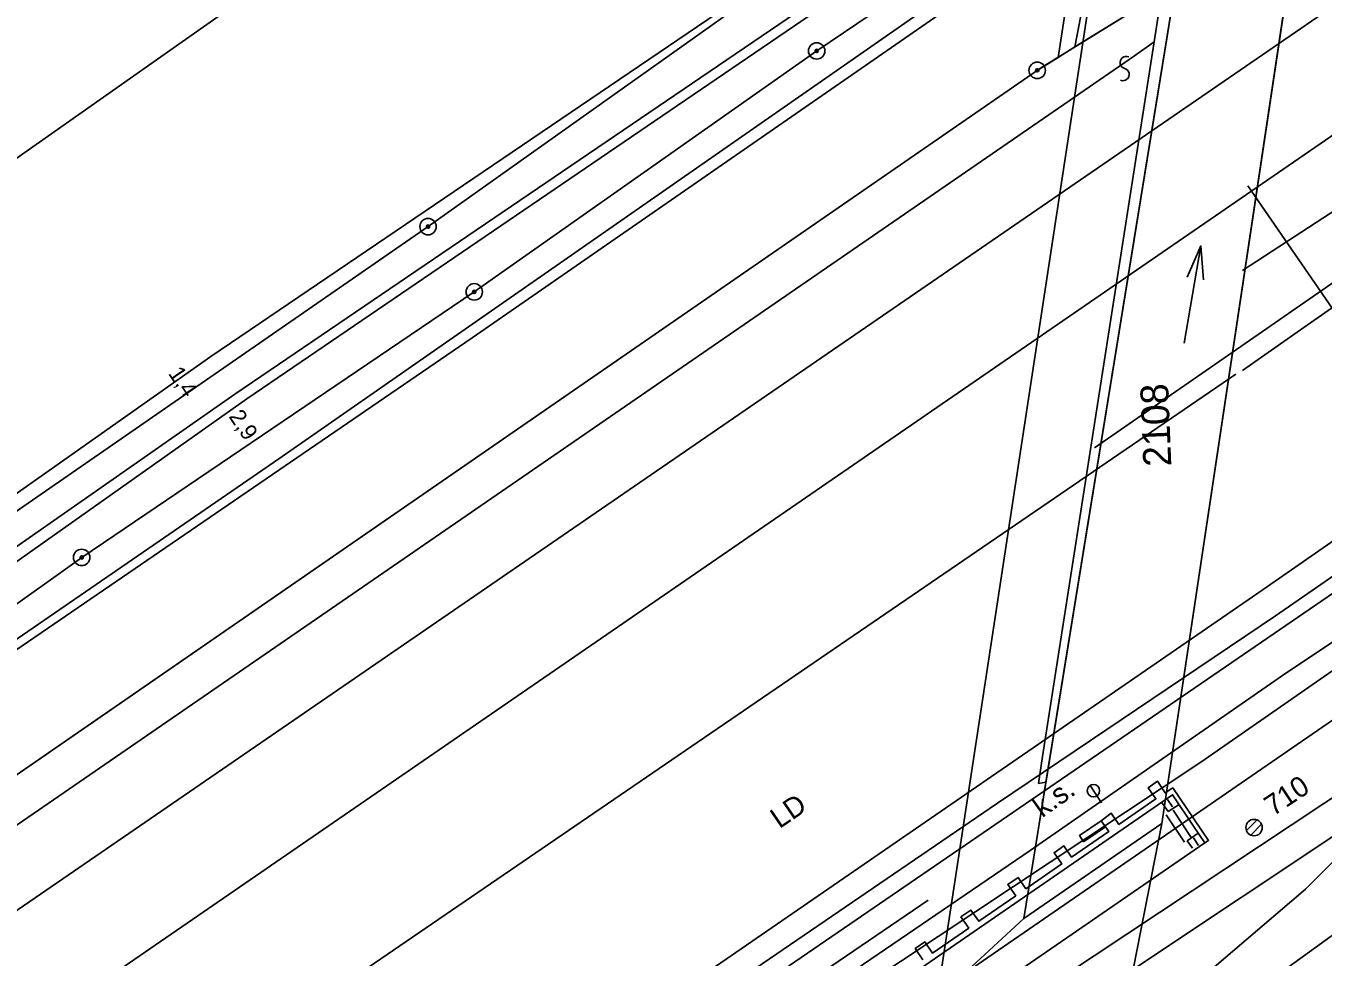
# Model space of a CAD drawing. Extents: x -469926 to -462499, y -1098642 to -1092733.
# Drawn here: x -463543.4 to -463464.5, y -1094069.9 to -1094013.2 of the extents above; entities that cross this region are included whole.
import ezdxf

# ---------------------------------------------------------------- set-up
doc = ezdxf.new("R2010")
doc.units = 0
for name, color, linetype in [('Vrstva 1', 7, 'Continuous'), ('Vrstva 10', 7, 'Continuous'), ('Vrstva 11', 7, 'Continuous'), ('Vrstva 13', 7, 'Continuous'), ('Vrstva 16', 7, 'Continuous'), ('Vrstva 24', 7, 'Continuous'), ('Vrstva 34', 7, 'Continuous'), ('Vrstva 4', 7, 'Continuous'), ('Vrstva 40', 7, 'Continuous'), ('Vrstva 42', 7, 'Continuous'), ('Vrstva 50', 7, 'Continuous'), ('Vrstva 51', 7, 'Continuous'), ('Vrstva 52', 7, 'Continuous'), ('Vrstva 55', 7, 'Continuous'), ('Vrstva 6', 7, 'Continuous'), ('Vrstva 62', 7, 'Continuous'), ('Vrstva 7', 7, 'Continuous'), ('Vrstva 8', 7, 'Continuous'), ('Vrstva 9', 7, 'Continuous')]:
    doc.layers.add(name, color=color, linetype=linetype)

msp = doc.modelspace()

# ---------------------------------------------------------------- linework, layer by layer
at = {"layer": 'Vrstva 1'}
for p, q in [((-463477.69, -1093996.17), (-463518.93, -1094025.45)), ((-463474.267, -1094061.76), (-463465.142, -1094000.906)), ((-463487.953, -1094072.413), (-463477.31, -1094002.59)), ((-463495.28, -1094014.76), (-463478.83, -1094003.62)), ((-463474.28, -1094011.24), (-463479.57, -1094014.52)), ((-463479.57, -1094014.52), (-463480.59, -1094015.15)), ((-463516.12, -1094029.42), (-463495.28, -1094014.76)), ((-463480.59, -1094015.15), (-463481.86, -1094015.94)), ((-463481.86, -1094015.94), (-463572.37, -1094078.4)), ((-463518.93, -1094025.45), (-463626.01, -1094099.43)), ((-463540.01, -1094045.58), (-463516.12, -1094029.42)), ((-463561.17, -1094060.67), (-463540.01, -1094045.58)), ((-463482.68, -1094067.56), (-463474.267, -1094061.76)), ((-463474.267, -1094061.76), (-463479.729, -1094089.578))]:
    msp.add_line(p, q, dxfattribs=at)
for points in [[(-463618.867, -1094162.15), (-463618.413, -1094161.837), (-463606.448, -1094153.645), (-463583.817, -1094138.071), (-463533.554, -1094103.458), (-463518.529, -1094093.12), (-463504.769, -1094083.651), (-463498.477, -1094079.303), (-463484.216, -1094069.485), (-463450.92, -1094046.557), (-463414.62, -1094021.523), (-463399.279, -1094010.955), (-463382.613, -1093999.478)], [(-463570.01, -1094084.927), (-463457.79, -1094007.867)], [(-463566.486, -1094090.449), (-463454.442, -1094013.393)], [(-463469.368, -1094034.199), (-463466.448, -1094032.158), (-463441.816, -1094014.941)], [(-463561.275, -1094096.98), (-463469.765, -1094034.425)]]:
    msp.add_lwpolyline(points, dxfattribs=at)
at = {"layer": 'Vrstva 10'}
msp.add_lwpolyline([(-463481.85, -1094015.938), (-463481.65, -1094015.8), (-463474.42, -1094011.322), (-463473.45, -1094010.73), (-463482.68, -1094067.56), (-463474.267, -1094061.76), (-463466.551, -1094010.305), (-463455.002, -1094001.92)], dxfattribs=at)
at = {"layer": 'Vrstva 11'}
for p, q in [((-463469.123, -1094062.201), (-463468.477, -1094061.555)), ((-463468.863, -1094062.471), (-463468.208, -1094061.816))]:
    msp.add_line(p, q, dxfattribs=at)
msp.add_lwpolyline([(-463849.53, -1094268.63), (-463849.53, -1094268.63), (-463798.15, -1094233.55), (-463760.47, -1094207.56), (-463755.23, -1094204.09), (-463750, -1094200), (-463750, -1094200), (-463750, -1094200), (-463750, -1094200), (-463750, -1094200), (-463750, -1094200), (-463593.64, -1094092.87), (-463572.37, -1094078.4), (-463481.86, -1094015.94)], dxfattribs=at)
msp.add_circle((-463468.662, -1094062.017), 0.5, dxfattribs=at)
at = {"layer": 'Vrstva 13'}
for p, q in [((-463473.45, -1094010.73), (-463481.33, -1094059.25)), ((-463481.33, -1094059.25), (-463481.93, -1094062.95)), ((-463481.93, -1094062.95), (-463482.68, -1094067.56)), ((-463482.68, -1094067.56), (-463489.59, -1094073.92))]:
    msp.add_line(p, q, dxfattribs=at)
for points in [[(-463534.93, -1094095.384), (-463534.611, -1094095.168), (-463520.25, -1094085.367), (-463504.028, -1094074.018), (-463484.277, -1094060.526), (-463467.357, -1094049.139), (-463452.91, -1094039.145), (-463436.887, -1094027.985), (-463422.445, -1094016.802), (-463405.415, -1094005.182), (-463397.258, -1093999.67), (-463389.972, -1093994.855)], [(-463532.999, -1094098.126), (-463519.462, -1094089.107), (-463502.952, -1094077.503), (-463482.292, -1094063.418), (-463466.668, -1094052.583), (-463450.822, -1094042.032), (-463434.829, -1094030.582), (-463420.826, -1094019.894), (-463403.622, -1094008.036), (-463388.957, -1093998.251)], [(-463471.864, -1094073.645), (-463469.837, -1094072.869), (-463463.961, -1094068.617), (-463451.19, -1094055.67), (-463440.373, -1094048.624)], [(-463471.778, -1094071.095), (-463465.535, -1094065.763), (-463459.313, -1094059.517), (-463453.644, -1094051.279)]]:
    msp.add_lwpolyline(points, dxfattribs=at)
at = {"layer": 'Vrstva 16'}
msp.add_line((-463478.644, -1094059.459), (-463477.955, -1094060.503), dxfattribs=at)
msp.add_circle((-463478.437, -1094059.772), 0.375, dxfattribs=at)
at = {"layer": 'Vrstva 24'}
for centre, radius in [((-463495.28, -1094014.76), 0.5), ((-463495.28, -1094014.76), 0.1), ((-463481.86, -1094015.94), 0.5), ((-463481.86, -1094015.94), 0.1), ((-463518.93, -1094025.45), 0.5), ((-463518.93, -1094025.45), 0.1), ((-463516.12, -1094029.42), 0.5), ((-463516.12, -1094029.42), 0.1), ((-463540.01, -1094045.58), 0.5), ((-463540.01, -1094045.58), 0.1)]:
    msp.add_circle(centre, radius, dxfattribs=at)
at = {"layer": 'Vrstva 34'}
msp.add_line((-463472.913, -1094032.543), (-463471.899, -1094026.629), dxfattribs=at)
msp.add_lwpolyline([(-463472.73, -1094028.516), (-463471.899, -1094026.629), (-463471.744, -1094028.685)], dxfattribs=at)
at = {"layer": 'Vrstva 4'}
for p, q in [((-463477.31, -1094002.59), (-463479.57, -1094014.52)), ((-463480.59, -1094015.15), (-463478.83, -1094003.62)), ((-463474.28, -1094011.24), (-463474.74, -1094014.21)), ((-463474.74, -1094014.21), (-463481.53, -1094057.69)), ((-463475.93, -1094015.05), (-463474.74, -1094014.21)), ((-463480.23, -1094018.01), (-463475.93, -1094015.05)), ((-463571.15, -1094080.58), (-463480.23, -1094018.01)), ((-463481.53, -1094057.69), (-463481.79, -1094059.34)), ((-463481.79, -1094059.34), (-463481.33, -1094059.25))]:
    msp.add_line(p, q, dxfattribs=at)
at = {"layer": 'Vrstva 40'}
for p, q in [((-463449.319, -1094018.773), (-463478.373, -1094038.919)), ((-463516.864, -1094084.043), (-463440.323, -1094031.631)), ((-463533.397, -1094096.941), (-463488.493, -1094066.436))]:
    msp.add_line(p, q, dxfattribs=at)
at = {"layer": 'Vrstva 42'}
for p, q in [((-463472.894, -1094062.907), (-463474.003, -1094061.241)), ((-463472.481, -1094062.626), (-463473.59, -1094060.96))]:
    msp.add_line(p, q, dxfattribs=at)
at = {"layer": 'Vrstva 51'}
for p, q in [((-463469.374, -1094028.117), (-463405.728, -1093986.628)), ((-463453.127, -1094044.979), (-463471.894, -1094058.043)), ((-463471.894, -1094058.043), (-463495.733, -1094073.835))]:
    msp.add_line(p, q, dxfattribs=at)
for centre, radius, start, end in [((-463476.439, -1094015.47), 0.377, 67.23432, 254.89753), ((-463476.64, -1094016.196), 0.376, 247.91036, 74.22149)]:
    msp.add_arc(centre, radius, start, end, dxfattribs=at)
at = {"layer": 'Vrstva 52'}
msp.add_line((-463641.905, -1094090.227), (-463504.244, -1093993.321), dxfattribs=at)
at = {"layer": 'Vrstva 55'}
for points in [[(-463469.847, -1093959.752), (-463470.62, -1093965.888), (-463472.655, -1093981.256), (-463473.275, -1093984.847), (-463472.518, -1093986.689), (-463472.596, -1093988.737), (-463472.718, -1093990.462), (-463474.479, -1093992.833), (-463476.625, -1093994.953), (-463483.559, -1094000.394), (-463532.151, -1094033.354), (-463574.634, -1094063.296)], [(-463573.299, -1094065.406), (-463530.68, -1094035.655), (-463481.824, -1094002.42), (-463473.736, -1093996.632), (-463470.775, -1093994.003), (-463468.039, -1093990.818), (-463467.752, -1093989.78), (-463468.811, -1093988.273), (-463469.337, -1093985.827), (-463469.57, -1093983.026), (-463468.703, -1093975.542), (-463467.169, -1093964.965), (-463466.529, -1093960.494)], [(-463570.659, -1094069.431), (-463516.244, -1094032.22), (-463457.815, -1093991.75), (-463461.64, -1093986.491)], [(-463464.781, -1093994.541), (-463466.923, -1093992.095), (-463469.007, -1093993.408), (-463470.336, -1093994.448), (-463473.448, -1093997.101), (-463481.231, -1094002.717), (-463529.958, -1094035.929), (-463572.443, -1094065.949)], [(-463570.929, -1094069.082), (-463528.012, -1094039.588), (-463479.515, -1094005.811), (-463466.376, -1093996.427), (-463465.195, -1093995.904)], [(-463534.93, -1094095.384), (-463534.611, -1094095.168), (-463520.25, -1094085.367), (-463504.028, -1094074.018), (-463484.277, -1094060.526), (-463467.357, -1094049.139), (-463452.91, -1094039.145), (-463436.887, -1094027.985), (-463422.445, -1094016.802), (-463405.415, -1094005.182), (-463400, -1094001.964)]]:
    msp.add_lwpolyline(points, dxfattribs=at)
at = {"layer": 'Vrstva 6'}
for points in [[(-463423.506, -1094126.946), (-463424.704, -1094087.279), (-463469.047, -1094022.971)], [(-463565.21, -1094105.804), (-463561.276, -1094111.522), (-463545.719, -1094100.862), (-463535.511, -1094093.866), (-463519.801, -1094083.098), (-463468.114, -1094047.526), (-463446.72, -1094032.681), (-463449.572, -1094028.57)]]:
    msp.add_lwpolyline(points, dxfattribs=at)
at = {"layer": 'Vrstva 62'}
for p, q in [((-463473.9, -1094061.046), (-463474.29, -1094060.48)), ((-463473.62, -1094060.754), (-463473.933, -1094060.299)), ((-463473.217, -1094060.613), (-463473.9, -1094061.046)), ((-463472.728, -1094062.816), (-463472.06, -1094062.356)), ((-463472.415, -1094063.271), (-463472.728, -1094062.816)), ((-463472.038, -1094063.098), (-463472.351, -1094062.643))]:
    msp.add_line(p, q, dxfattribs=at)
for points in [[(-463578.425, -1094136.983), (-463560.929, -1094124.897), (-463542.549, -1094112.204), (-463519.099, -1094096.151), (-463499.013, -1094082.313), (-463498.321, -1094083.32), (-463480.533, -1094071.44), (-463480.377, -1094071.149), (-463460.44, -1094057.914), (-463459.313, -1094059.517)], [(-463557.151, -1094125.891), (-463540.611, -1094114.492), (-463519.287, -1094099.883), (-463506.392, -1094090.996), (-463505.94, -1094091.535), (-463502.669, -1094089.336), (-463503.111, -1094088.738), (-463497.322, -1094084.717), (-463490.002, -1094079.848), (-463479.538, -1094072.986), (-463459.313, -1094059.517), (-463465.535, -1094065.763), (-463471.778, -1094071.095), (-463473.182, -1094071.294), (-463471.864, -1094073.645), (-463474.694, -1094075.377), (-463476.22, -1094073.182), (-463476.568, -1094072.526), (-463475.861, -1094070.572)], [(-463488.814, -1094070.058), (-463489.285, -1094069.376), (-463488.701, -1094068.972), (-463488.229, -1094069.655), (-463486.028, -1094068.136), (-463486.499, -1094067.454), (-463485.89, -1094067.033), (-463485.419, -1094067.715), (-463483.168, -1094066.163), (-463483.639, -1094065.48), (-463483.022, -1094065.054), (-463482.551, -1094065.737), (-463480.366, -1094064.229), (-463480.837, -1094063.545), (-463480.236, -1094063.131), (-463479.765, -1094063.815), (-463477.497, -1094062.25), (-463477.967, -1094061.604), (-463477.359, -1094061.147), (-463476.888, -1094061.83), (-463474.636, -1094060.276), (-463475.107, -1094059.593), (-463474.531, -1094059.195), (-463474.08, -1094059.904), (-463473.607, -1094059.603), (-463471.426, -1094062.794), (-463471.652, -1094062.949), (-463472.348, -1094061.923), (-463473.617, -1094060.016), (-463499.785, -1094078.053)], [(-463497.818, -1094080.955), (-463471.652, -1094062.949)]]:
    msp.add_lwpolyline(points, dxfattribs=at)
at = {"layer": 'Vrstva 8'}
msp.add_lwpolyline([(-463479.036, -1094062.876), (-463479.289, -1094062.504), (-463477.967, -1094061.604), (-463477.714, -1094061.976), (-463479.036, -1094062.876)], dxfattribs=at)

# ---------------------------------------------------------------- texts
at = {"layer": 'Vrstva 11'}
msp.add_text('710', height=1.25, rotation=33.56915, dxfattribs=at).set_placement((-463467.504, -1094061.353))
at = {"layer": 'Vrstva 50'}
msp.add_text('2108', height=1.7, rotation=92.29, dxfattribs=at).set_placement((-463473.696, -1094040.02))
at = {"layer": 'Vrstva 55'}
for s, rotation, p in [('1,4', 303.95563, (-463534.774, -1094034.382)), ('2,9', 303.95314, (-463531.091, -1094037.005))]:
    msp.add_text(s, height=1, rotation=rotation, dxfattribs=at).set_placement(p)
at = {"layer": 'Vrstva 7'}
msp.add_text('LD', height=1.25, rotation=34.31931, dxfattribs=at).set_placement((-463497.546, -1094062.118))
at = {"layer": 'Vrstva 9'}
msp.add_text('k.s.', height=1.25, rotation=35.55772, dxfattribs=at).set_placement((-463481.554, -1094061.455))

doc.saveas('drawing.dxf')
